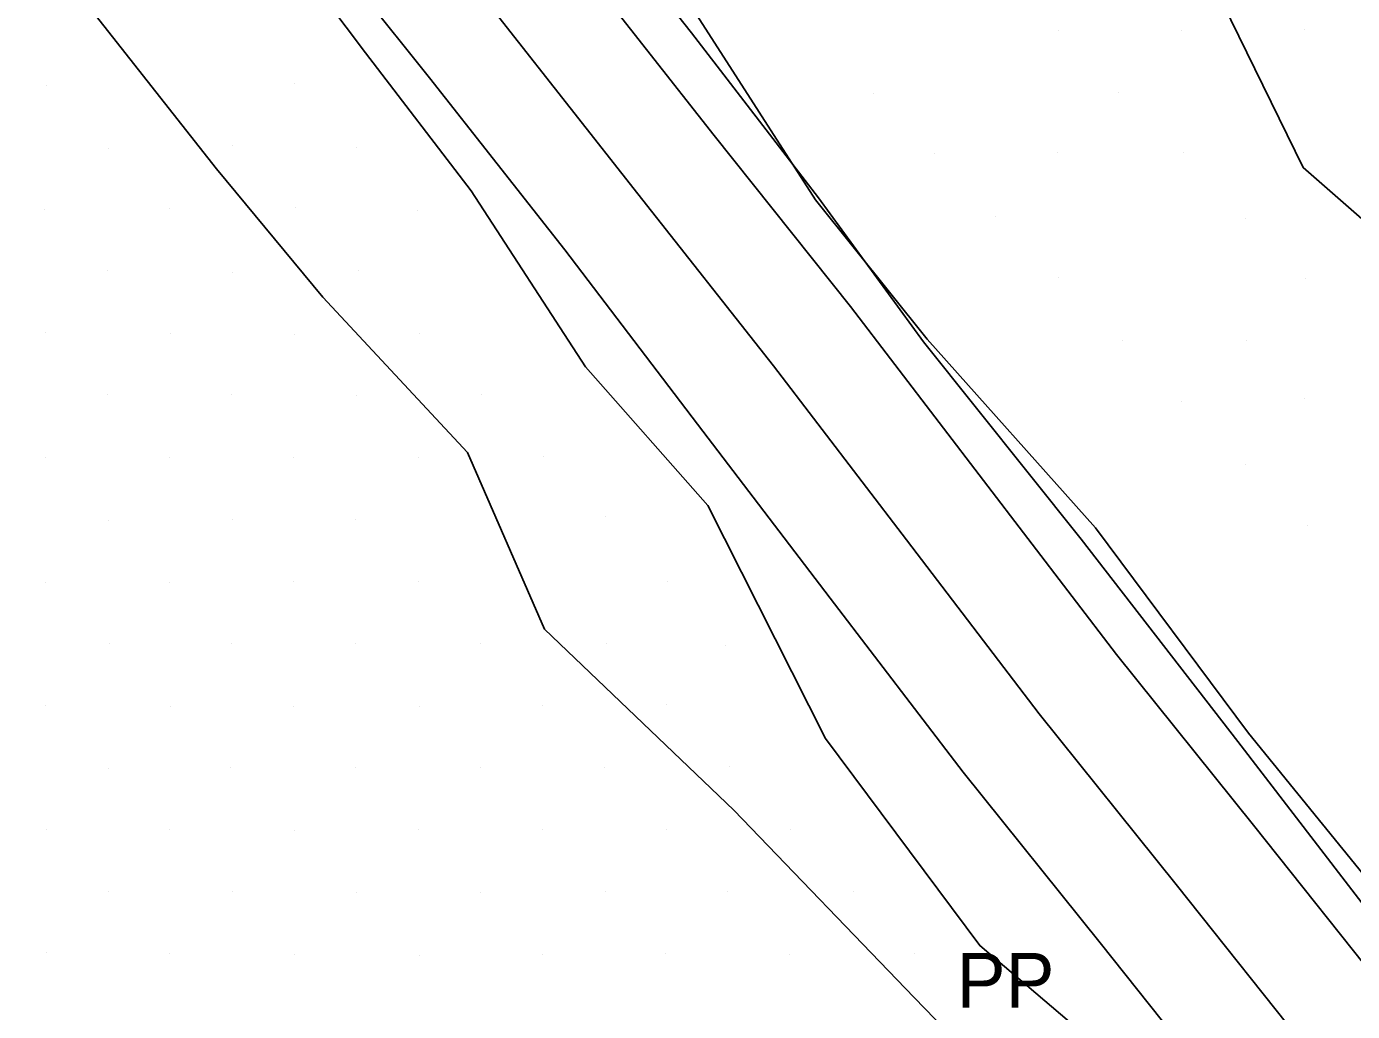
# Model space of a CAD drawing. Extents: x 1602514 to 1609837, y 863887 to 871157.
# Drawn here: x 1605724.3 to 1605875.4, y 867121.6 to 867233.9 of the extents above; entities that cross this region are included whole.
import ezdxf

# ---------------------------------------------------------------- set-up
doc = ezdxf.new("R2010")
doc.units = 0
for name, color, linetype in [('Survey-Centerline', 7, 'Continuous'), ('Survey-Edge of pavement', 7, 'Continuous'), ('Survey-Ridge Lines', 7, 'Continuous'), ('Survey-Safety', 7, 'Continuous'), ('Survey-Spot dirt', 7, 'Continuous'), ('Utility-Pole', 7, 'Continuous')]:
    doc.layers.add(name, color=color, linetype=linetype)

msp = doc.modelspace()

# ---------------------------------------------------------------- linework, layer by layer
at = {"layer": 'Survey-Centerline'}
msp.add_lwpolyline([(1605580.62, 867491.73), (1605596.18, 867472.18), (1605611.44, 867452.4), (1605626.69, 867432.61), (1605641.83, 867412.73), (1605657.05, 867392.92), (1605672.17, 867373.04), (1605687.2, 867353.08), (1605702.52, 867333.34), (1605717.5, 867313.38), (1605732.67, 867293.56), (1605747.89, 867273.79), (1605763.21, 867254.09), (1605778.53, 867234.39), (1605793.95, 867214.77), (1605809.42, 867195.18), (1605824.56, 867175.35), (1605839.7, 867155.51), (1605855.32, 867136.04), (1605870.86, 867116.51), (1605885.73, 867096.47)], dxfattribs=at)
msp.add_lwpolyline([(1605580.62, 867491.73), (1605596.18, 867472.18), (1605611.44, 867452.4), (1605626.69, 867432.61), (1605641.83, 867412.73), (1605657.05, 867392.92), (1605672.17, 867373.04), (1605687.2, 867353.08), (1605702.52, 867333.34), (1605717.5, 867313.38), (1605732.67, 867293.56), (1605747.89, 867273.79), (1605763.21, 867254.09), (1605778.53, 867234.39), (1605793.95, 867214.77), (1605809.42, 867195.18), (1605824.56, 867175.35), (1605839.7, 867155.51), (1605855.32, 867136.04), (1605870.86, 867116.51), (1605885.73, 867096.47)], dxfattribs=at)
at = {"layer": 'Survey-Edge of pavement'}
for points in [[(1605573.91, 867518.11), (1605589.28, 867498.41), (1605604.9, 867478.91), (1605620.17, 867459.14), (1605635.41, 867439.34), (1605650.44, 867419.38), (1605665.46, 867399.42), (1605680.59, 867379.53), (1605695.61, 867359.57), (1605710.95, 867339.8), (1605726.2, 867320.05), (1605741.36, 867300.23), (1605756.58, 867280.45), (1605771.91, 867260.76), (1605787.23, 867241.06), (1605802.65, 867221.44), (1605818.21, 867201.92), (1605833.35, 867182.09), (1605848.5, 867162.25), (1605864.12, 867142.79), (1605879.66, 867123.26)], [(1605573.91, 867518.11), (1605589.28, 867498.41), (1605604.9, 867478.91), (1605620.17, 867459.14), (1605635.41, 867439.34), (1605650.44, 867419.38), (1605665.46, 867399.42), (1605680.59, 867379.53), (1605695.61, 867359.57), (1605710.95, 867339.8), (1605726.2, 867320.05), (1605741.36, 867300.23), (1605756.58, 867280.45), (1605771.91, 867260.76), (1605787.23, 867241.06), (1605802.65, 867221.44), (1605818.21, 867201.92), (1605833.35, 867182.09), (1605848.5, 867162.25), (1605864.12, 867142.79), (1605879.66, 867123.26)], [(1605572.42, 867485.41), (1605587.71, 867465.64), (1605602.98, 867445.87), (1605618.22, 867426.07), (1605633.02, 867405.94), (1605648.49, 867386.32), (1605663.62, 867366.43), (1605678.64, 867346.47), (1605693.94, 867326.76), (1605708.93, 867306.81), (1605724.09, 867286.99), (1605739.31, 867267.21), (1605754.63, 867247.51), (1605770.2, 867228), (1605785.62, 867208.38), (1605800.74, 867188.53), (1605815.88, 867168.7), (1605831.03, 867148.86), (1605846.65, 867129.39), (1605862.19, 867109.86), (1605877.05, 867089.81)], [(1605572.42, 867485.41), (1605587.71, 867465.64), (1605602.98, 867445.87), (1605618.22, 867426.07), (1605633.02, 867405.94), (1605648.49, 867386.32), (1605663.62, 867366.43), (1605678.64, 867346.47), (1605693.94, 867326.76), (1605708.93, 867306.81), (1605724.09, 867286.99), (1605739.31, 867267.21), (1605754.63, 867247.51), (1605770.2, 867228), (1605785.62, 867208.38), (1605800.74, 867188.53), (1605815.88, 867168.7), (1605831.03, 867148.86), (1605846.65, 867129.39), (1605862.19, 867109.86), (1605877.05, 867089.81)]]:
    msp.add_lwpolyline(points, dxfattribs=at)
at = {"layer": 'Survey-Ridge Lines'}
for points in [[(1605729.44, 867404.9), (1605730.73, 867397.37), (1605729.16, 867386.47), (1605738.51, 867379.33), (1605748.64, 867361.59), (1605751.11, 867344.36), (1605756.2, 867325.17), (1605778.09, 867311.56), (1605801.41, 867284.08), (1605818.75, 867267.16), (1605852.41, 867253.35), (1605869.78, 867217.78), (1605905.28, 867186.75)], [(1605729.44, 867404.9), (1605730.73, 867397.37), (1605729.16, 867386.47), (1605738.51, 867379.33), (1605748.64, 867361.59), (1605751.11, 867344.36), (1605756.2, 867325.17), (1605778.09, 867311.56), (1605801.41, 867284.08), (1605818.75, 867267.16), (1605852.41, 867253.35), (1605869.78, 867217.78), (1605905.28, 867186.75)], [(1605692.57, 867375.19), (1605707.51, 867355.54), (1605724.29, 867333.03), (1605744.6, 867307.39), (1605765.5, 867282.09), (1605774.9, 867267.44), (1605789.93, 867251.86), (1605801.35, 867234.07), (1605814.21, 867214.09), (1605826.94, 867198.22), (1605846.14, 867176.71), (1605863.56, 867153.3), (1605882.76, 867129.68), (1605902.96, 867104.43), (1605923.66, 867080.46), (1605935.5, 867063.31), (1605946.01, 867047.44), (1605958.33, 867030.32), (1605973.39, 867011.06), (1605985.72, 866995.63), (1605996.53, 866980.71), (1606009.3, 866964.34), (1606029.8, 866937.45), (1606040.45, 866926.04)], [(1605692.57, 867375.19), (1605707.51, 867355.54), (1605724.29, 867333.03), (1605744.6, 867307.39), (1605765.5, 867282.09), (1605774.9, 867267.44), (1605789.93, 867251.86), (1605801.35, 867234.07), (1605814.21, 867214.09), (1605826.94, 867198.22), (1605846.14, 867176.71), (1605863.56, 867153.3), (1605882.76, 867129.68), (1605902.96, 867104.43), (1605923.66, 867080.46), (1605935.5, 867063.31), (1605946.01, 867047.44), (1605958.33, 867030.32), (1605973.39, 867011.06), (1605985.72, 866995.63), (1605996.53, 866980.71), (1606009.3, 866964.34), (1606029.8, 866937.45), (1606040.45, 866926.04)], [(1605697.76, 867314.34), (1605715.34, 867286.06), (1605736.85, 867264.84), (1605749.67, 867248.44), (1605762.89, 867230.84), (1605774.96, 867215.14), (1605787.98, 867195.05), (1605801.92, 867179.25), (1605815.36, 867152.68), (1605832.93, 867129.08), (1605856.69, 867108.88), (1605877.36, 867082.98), (1605887.69, 867069.34), (1605897.39, 867057.19), (1605905.23, 867045.98), (1605917.74, 867022.94), (1605924.28, 867008.81)], [(1605697.76, 867314.34), (1605715.34, 867286.06), (1605736.85, 867264.84), (1605749.67, 867248.44), (1605762.89, 867230.84), (1605774.96, 867215.14), (1605787.98, 867195.05), (1605801.92, 867179.25), (1605815.36, 867152.68), (1605832.93, 867129.08), (1605856.69, 867108.88), (1605877.36, 867082.98), (1605887.69, 867069.34), (1605897.39, 867057.19), (1605905.23, 867045.98), (1605917.74, 867022.94), (1605924.28, 867008.81)], [(1605689.59, 867308.58), (1605698.27, 867273.61), (1605716.21, 867252.4), (1605732.08, 867235.2), (1605745.91, 867217.64), (1605758.06, 867203.01), (1605774.53, 867185.29), (1605783.33, 867165.15), (1605804.9, 867144.51), (1605825.46, 867123.17), (1605846.89, 867101.06), (1605874.11, 867080.26), (1605884.59, 867067.04)], [(1605689.59, 867308.58), (1605698.27, 867273.61), (1605716.21, 867252.4), (1605732.08, 867235.2), (1605745.91, 867217.64), (1605758.06, 867203.01), (1605774.53, 867185.29), (1605783.33, 867165.15), (1605804.9, 867144.51), (1605825.46, 867123.17), (1605846.89, 867101.06), (1605874.11, 867080.26), (1605884.59, 867067.04)]]:
    msp.add_lwpolyline(points, dxfattribs=at)
at = {"layer": 'Survey-Safety'}
msp.add_lwpolyline([(1605691.45, 867374.2), (1605706.48, 867354.79), (1605723.32, 867332.35), (1605743.54, 867306.62), (1605763.4, 867280.82), (1605773.74, 867266.57), (1605787.04, 867249.61), (1605800.07, 867233.15), (1605814.54, 867214.33), (1605826.53, 867197.91), (1605844.48, 867175.41), (1605862.33, 867152.33), (1605880.9, 867128.2), (1605900.74, 867102.57), (1605920.42, 867077.59), (1605932.87, 867060.88), (1605944.3, 867045.96), (1605957.07, 867029.19), (1605971.93, 867009.9), (1605984.43, 866994.55), (1605995.33, 866979.63), (1606008.1, 866963.2), (1606028.99, 866936.9)], dxfattribs=at)
msp.add_lwpolyline([(1605691.45, 867374.2), (1605706.48, 867354.79), (1605723.32, 867332.35), (1605743.54, 867306.62), (1605763.4, 867280.82), (1605773.74, 867266.57), (1605787.04, 867249.61), (1605800.07, 867233.15), (1605814.54, 867214.33), (1605826.53, 867197.91), (1605844.48, 867175.41), (1605862.33, 867152.33), (1605880.9, 867128.2), (1605900.74, 867102.57), (1605920.42, 867077.59), (1605932.87, 867060.88), (1605944.3, 867045.96), (1605957.07, 867029.19), (1605971.93, 867009.9), (1605984.43, 866994.55), (1605995.33, 866979.63), (1606008.1, 866963.2), (1606028.99, 866936.9)], dxfattribs=at)
at = {"layer": 'Survey-Spot dirt'}
for p, q in [((1605841.89, 867233.45), (1605841.89, 867233.45)), ((1605841.89, 867233.45), (1605841.89, 867233.45)), ((1605855.97, 867233.38), (1605855.97, 867233.38)), ((1605855.97, 867233.38), (1605855.97, 867233.38)), ((1605869.96, 867233.5), (1605869.96, 867233.5)), ((1605869.96, 867233.5), (1605869.96, 867233.5)), ((1605726.56, 867227.1), (1605726.56, 867227.1)), ((1605726.56, 867227.1), (1605726.56, 867227.1)), ((1605754.82, 867227.31), (1605754.82, 867227.31)), ((1605754.82, 867227.31), (1605754.82, 867227.31)), ((1605820.78, 867226.24), (1605820.78, 867226.24)), ((1605820.78, 867226.24), (1605820.78, 867226.24)), ((1605848.77, 867226.28), (1605848.77, 867226.28)), ((1605848.77, 867226.28), (1605848.77, 867226.28)), ((1605733.58, 867220), (1605733.58, 867220)), ((1605733.58, 867220), (1605733.58, 867220)), ((1605747.77, 867220.28), (1605747.77, 867220.28)), ((1605747.77, 867220.28), (1605747.77, 867220.28)), ((1605761.83, 867220.07), (1605761.83, 867220.07)), ((1605761.83, 867220.07), (1605761.83, 867220.07)), ((1605841.83, 867219.48), (1605841.83, 867219.48)), ((1605841.83, 867219.48), (1605841.83, 867219.48)), ((1605856.15, 867219.49), (1605856.15, 867219.49)), ((1605856.15, 867219.49), (1605856.15, 867219.49)), ((1605827.72, 867219.34), (1605827.72, 867219.34)), ((1605827.72, 867219.34), (1605827.72, 867219.34)), ((1605726.31, 867212.97), (1605726.31, 867212.97)), ((1605726.31, 867212.97), (1605726.31, 867212.97)), ((1605740.61, 867213.1), (1605740.61, 867213.1)), ((1605740.61, 867213.1), (1605740.61, 867213.1)), ((1605754.91, 867213.17), (1605754.91, 867213.17)), ((1605754.91, 867213.17), (1605754.91, 867213.17)), ((1605768.79, 867212.85), (1605768.79, 867212.85)), ((1605768.79, 867212.85), (1605768.79, 867212.85)), ((1605834.75, 867212.23), (1605834.75, 867212.23)), ((1605834.75, 867212.23), (1605834.75, 867212.23)), ((1605863.21, 867211.92), (1605863.21, 867211.92)), ((1605863.21, 867211.92), (1605863.21, 867211.92)), ((1605733.5, 867206.03), (1605733.5, 867206.03)), ((1605733.5, 867206.03), (1605733.5, 867206.03)), ((1605747.78, 867205.86), (1605747.78, 867205.86)), ((1605747.78, 867205.86), (1605747.78, 867205.86)), ((1605762.12, 867205.99), (1605762.12, 867205.99)), ((1605762.12, 867205.99), (1605762.12, 867205.99)), ((1605841.95, 867205.2), (1605841.95, 867205.2)), ((1605841.95, 867205.2), (1605841.95, 867205.2)), ((1605870.06, 867205.1), (1605870.06, 867205.1)), ((1605870.06, 867205.1), (1605870.06, 867205.1)), ((1605726.48, 867199.02), (1605726.48, 867199.02)), ((1605726.48, 867199.02), (1605726.48, 867199.02)), ((1605740.65, 867198.82), (1605740.65, 867198.82)), ((1605740.65, 867198.82), (1605740.65, 867198.82)), ((1605754.77, 867198.77), (1605754.77, 867198.77)), ((1605754.77, 867198.77), (1605754.77, 867198.77)), ((1605769.1, 867198.86), (1605769.1, 867198.86)), ((1605769.1, 867198.86), (1605769.1, 867198.86)), ((1605849.22, 867198.02), (1605849.22, 867198.02)), ((1605849.22, 867198.02), (1605849.22, 867198.02)), ((1605863.38, 867198.05), (1605863.38, 867198.05)), ((1605863.38, 867198.05), (1605863.38, 867198.05)), ((1605733.51, 867191.86), (1605733.51, 867191.86)), ((1605733.51, 867191.86), (1605733.51, 867191.86)), ((1605747.59, 867191.94), (1605747.59, 867191.94)), ((1605747.59, 867191.94), (1605747.59, 867191.94)), ((1605761.9, 867191.75), (1605761.9, 867191.75)), ((1605761.9, 867191.75), (1605761.9, 867191.75)), ((1605776.14, 867191.86), (1605776.14, 867191.86)), ((1605776.14, 867191.86), (1605776.14, 867191.86)), ((1605855.96, 867191.11), (1605855.96, 867191.11)), ((1605855.96, 867191.11), (1605855.96, 867191.11)), ((1605869.94, 867191.45), (1605869.94, 867191.45)), ((1605869.94, 867191.45), (1605869.94, 867191.45)), ((1605726.45, 867184.73), (1605726.45, 867184.73)), ((1605726.45, 867184.73), (1605726.45, 867184.73)), ((1605740.56, 867184.7), (1605740.56, 867184.7)), ((1605740.56, 867184.7), (1605740.56, 867184.7)), ((1605754.74, 867184.75), (1605754.74, 867184.75)), ((1605754.74, 867184.75), (1605754.74, 867184.75)), ((1605768.99, 867184.69), (1605768.99, 867184.69)), ((1605768.99, 867184.69), (1605768.99, 867184.69)), ((1605783.17, 867184.87), (1605783.17, 867184.87)), ((1605783.17, 867184.87), (1605783.17, 867184.87)), ((1605863.17, 867183.97), (1605863.17, 867183.97)), ((1605863.17, 867183.97), (1605863.17, 867183.97)), ((1605733.56, 867177.52), (1605733.56, 867177.52)), ((1605733.56, 867177.52), (1605733.56, 867177.52)), ((1605747.77, 867177.62), (1605747.77, 867177.62)), ((1605747.77, 867177.62), (1605747.77, 867177.62)), ((1605761.8, 867177.63), (1605761.8, 867177.63)), ((1605761.8, 867177.63), (1605761.8, 867177.63)), ((1605790.22, 867177.98), (1605790.22, 867177.98)), ((1605790.22, 867177.98), (1605790.22, 867177.98)), ((1605870.34, 867176.93), (1605870.34, 867176.93)), ((1605870.34, 867176.93), (1605870.34, 867176.93)), ((1605726.46, 867170.49), (1605726.46, 867170.49)), ((1605726.46, 867170.49), (1605726.46, 867170.49)), ((1605740.6, 867170.47), (1605740.6, 867170.47)), ((1605740.6, 867170.47), (1605740.6, 867170.47)), ((1605754.67, 867170.64), (1605754.67, 867170.64)), ((1605754.67, 867170.64), (1605754.67, 867170.64)), ((1605768.93, 867170.59), (1605768.93, 867170.59)), ((1605768.93, 867170.59), (1605768.93, 867170.59)), ((1605797.3, 867170.64), (1605797.3, 867170.64)), ((1605797.3, 867170.64), (1605797.3, 867170.64)), ((1605747.66, 867163.51), (1605747.66, 867163.51)), ((1605747.66, 867163.51), (1605747.66, 867163.51)), ((1605790.38, 867163.54), (1605790.38, 867163.54)), ((1605790.38, 867163.54), (1605790.38, 867163.54)), ((1605733.69, 867163.46), (1605733.69, 867163.46)), ((1605733.69, 867163.46), (1605733.69, 867163.46)), ((1605761.75, 867163.48), (1605761.75, 867163.48)), ((1605761.75, 867163.48), (1605761.75, 867163.48)), ((1605775.97, 867163.5), (1605775.97, 867163.5)), ((1605775.97, 867163.5), (1605775.97, 867163.5)), ((1605803.97, 867163.31), (1605803.97, 867163.31)), ((1605803.97, 867163.31), (1605803.97, 867163.31)), ((1605726.47, 867156.48), (1605726.47, 867156.48)), ((1605726.47, 867156.48), (1605726.47, 867156.48)), ((1605740.71, 867156.32), (1605740.71, 867156.32)), ((1605740.71, 867156.32), (1605740.71, 867156.32)), ((1605754.75, 867156.36), (1605754.75, 867156.36)), ((1605754.75, 867156.36), (1605754.75, 867156.36)), ((1605769.03, 867156.3), (1605769.03, 867156.3)), ((1605769.03, 867156.3), (1605769.03, 867156.3)), ((1605783.03, 867156.41), (1605783.03, 867156.41)), ((1605783.03, 867156.41), (1605783.03, 867156.41)), ((1605797.23, 867156.55), (1605797.23, 867156.55)), ((1605797.23, 867156.55), (1605797.23, 867156.55)), ((1605733.63, 867149.27), (1605733.63, 867149.27)), ((1605733.63, 867149.27), (1605733.63, 867149.27)), ((1605747.56, 867149.39), (1605747.56, 867149.39)), ((1605747.56, 867149.39), (1605747.56, 867149.39)), ((1605761.82, 867149.38), (1605761.82, 867149.38)), ((1605761.82, 867149.38), (1605761.82, 867149.38)), ((1605776.03, 867149.37), (1605776.03, 867149.37)), ((1605776.03, 867149.37), (1605776.03, 867149.37)), ((1605790.11, 867149.37), (1605790.11, 867149.37)), ((1605790.11, 867149.37), (1605790.11, 867149.37)), ((1605804.39, 867149.51), (1605804.39, 867149.51)), ((1605804.39, 867149.51), (1605804.39, 867149.51)), ((1605726.52, 867142.33), (1605726.52, 867142.33)), ((1605726.52, 867142.33), (1605726.52, 867142.33)), ((1605740.61, 867142.3), (1605740.61, 867142.3)), ((1605740.61, 867142.3), (1605740.61, 867142.3)), ((1605754.8, 867142.24), (1605754.8, 867142.24)), ((1605754.8, 867142.24), (1605754.8, 867142.24)), ((1605768.9, 867142.3), (1605768.9, 867142.3)), ((1605768.9, 867142.3), (1605768.9, 867142.3)), ((1605783.05, 867142.27), (1605783.05, 867142.27)), ((1605783.05, 867142.27), (1605783.05, 867142.27)), ((1605797.23, 867142.33), (1605797.23, 867142.33)), ((1605797.23, 867142.33), (1605797.23, 867142.33)), ((1605811.4, 867142.28), (1605811.4, 867142.28)), ((1605811.4, 867142.28), (1605811.4, 867142.28)), ((1605733.56, 867135.2), (1605733.56, 867135.2)), ((1605733.56, 867135.2), (1605733.56, 867135.2)), ((1605747.7, 867135.29), (1605747.7, 867135.29)), ((1605747.7, 867135.29), (1605747.7, 867135.29)), ((1605761.86, 867135.15), (1605761.86, 867135.15)), ((1605761.86, 867135.15), (1605761.86, 867135.15)), ((1605776.04, 867135.15), (1605776.04, 867135.15)), ((1605776.04, 867135.15), (1605776.04, 867135.15)), ((1605790.21, 867135.22), (1605790.21, 867135.22)), ((1605790.21, 867135.22), (1605790.21, 867135.22)), ((1605804.19, 867135.24), (1605804.19, 867135.24)), ((1605804.19, 867135.24), (1605804.19, 867135.24)), ((1605818.5, 867135.21), (1605818.5, 867135.21)), ((1605818.5, 867135.21), (1605818.5, 867135.21)), ((1605726.55, 867128.26), (1605726.55, 867128.26)), ((1605726.55, 867128.26), (1605726.55, 867128.26)), ((1605740.6, 867128.21), (1605740.6, 867128.21)), ((1605740.6, 867128.21), (1605740.6, 867128.21)), ((1605754.77, 867128.11), (1605754.77, 867128.11)), ((1605754.77, 867128.11), (1605754.77, 867128.11)), ((1605769.01, 867128), (1605769.01, 867128)), ((1605769.01, 867128), (1605769.01, 867128)), ((1605783.04, 867128.07), (1605783.04, 867128.07)), ((1605783.04, 867128.07), (1605783.04, 867128.07)), ((1605797.13, 867128.12), (1605797.13, 867128.12)), ((1605797.13, 867128.12), (1605797.13, 867128.12)), ((1605811.27, 867128.07), (1605811.27, 867128.07)), ((1605811.27, 867128.07), (1605811.27, 867128.07)), ((1605825.5, 867128.17), (1605825.5, 867128.17)), ((1605825.5, 867128.17), (1605825.5, 867128.17))]:
    msp.add_line(p, q, dxfattribs=at)

# ---------------------------------------------------------------- texts
at = {"layer": 'Utility-Pole'}
msp.add_text('PP', height=6.251, dxfattribs=at).set_placement((1605830.29, 867121.99))
msp.add_text('PP', height=6.251, dxfattribs=at).set_placement((1605830.29, 867121.99))

doc.saveas('drawing.dxf')
